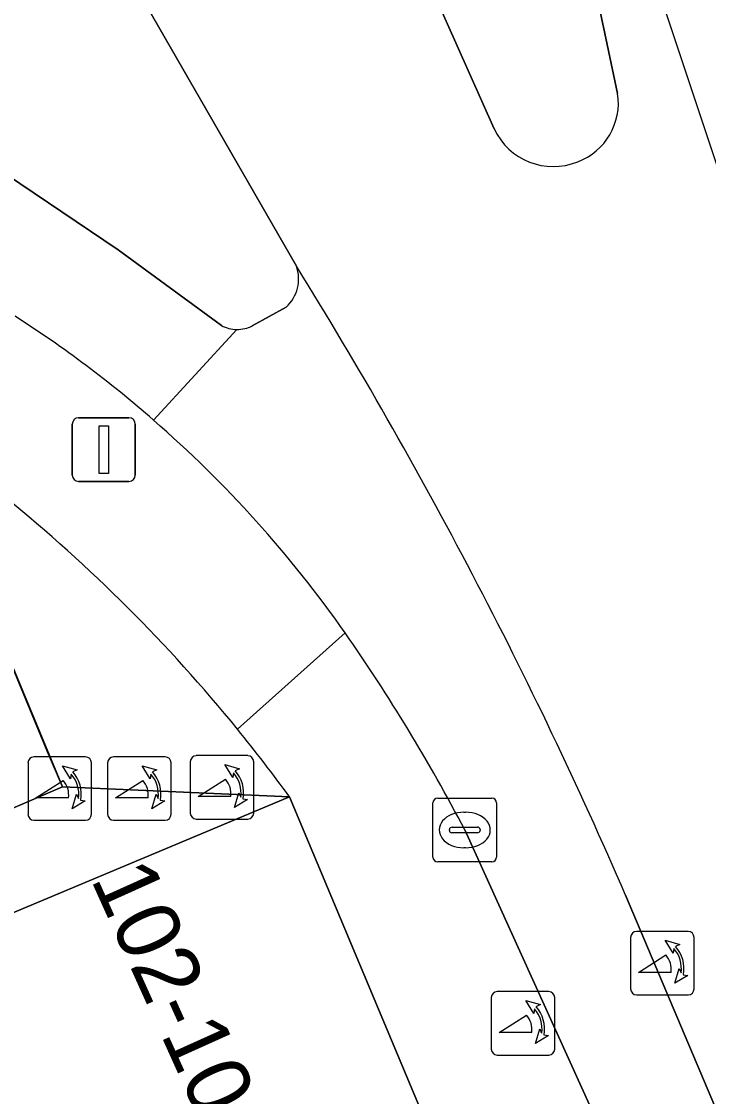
# Model space of a CAD drawing. Extents: x 160377 to 161131, y 383938 to 384853.
# Drawn here: x 160857.04 to 160867.83, y 384802.91 to 384819.79 of the extents above; entities that cross this region are included whole.
import ezdxf

# ---------------------------------------------------------------- set-up
doc = ezdxf.new("R2010")
doc.units = 0
for name, color, linetype in [('IMGEO_Erf', 7, 'Continuous'), ('IMGEO_Fietspad_gesloten', 7, 'Continuous'), ('IMGEO_Kolk', 7, 'Continuous'), ('IMGEO_Lichtmast', 7, 'Continuous'), ('IMGEO_Pand', 7, 'Continuous'), ('IMGEO_Pand_nummerreeks', 7, 'Continuous'), ('IMGEO_Pand_overbouw', 7, 'Continuous'), ('IMGEO_Poller', 7, 'Continuous'), ('IMGEO_Rijbaan_lokaal_gesloten', 7, 'Continuous'), ('IMGEO_Verkeerseiland_gesloten', 7, 'Continuous'), ('IMGEO_Voetpad_open', 7, 'Continuous')]:
    doc.layers.add(name, color=color, linetype=linetype)

msp = doc.modelspace()

# ---------------------------------------------------------------- linework, layer by layer
at = {"layer": 'IMGEO_Erf'}
msp.add_lwpolyline([(160857.683, 384807.769), (160849.33, 384804.182), (160850.074, 384802.934), (160856.637, 384805.682), (160861.248, 384807.613)], close=True, dxfattribs=at)
at = {"layer": 'IMGEO_Fietspad_gesloten'}
for points in [[(160860.179, 384815.018), (160858.556, 384816.205), (160851.937, 384820.674), (160849.885, 384824.456)], [(160859.112, 384813.532), (160860.42, 384814.957)]]:
    msp.add_lwpolyline(points, dxfattribs=at)
for centre, radius, start, end in [((160846.923, 384799.566), 18.537, 48.8872, 57.3056), ((160860.425, 384815.482), 0.525, 242.1109, 269.4812)]:
    msp.add_arc(centre, radius, start, end, dxfattribs=at)
at = {"layer": 'IMGEO_Kolk'}
for p, q in [((160863.499, 384806.667), (160863.499, 384807.519)), ((160863.574, 384807.593), (160864.426, 384807.593)), ((160864.5, 384807.519), (160864.5, 384806.667)), ((160863.987, 384807.373), (160864.012, 384807.373)), ((160863.758, 384807.087), (160863.758, 384807.099)), ((160864.196, 384807.05), (160863.798, 384807.05)), ((160863.801, 384807.136), (160864.199, 384807.136)), ((160864.242, 384807.099), (160864.242, 384807.087)), ((160864.01, 384806.813), (160863.985, 384806.813)), ((160864.426, 384806.593), (160863.574, 384806.593))]:
    msp.add_line(p, q, dxfattribs=at)
for points in [[(160863.499, 384806.667), (160863.499, 384807.519)], [(160863.574, 384807.593), (160864.426, 384807.593)], [(160864.5, 384807.519), (160864.5, 384806.667)], [(160864.426, 384806.593), (160863.574, 384806.593)]]:
    msp.add_lwpolyline(points, dxfattribs=at)
for centre, radius, start, end in [((160863.576, 384807.517), 0.0765, 91.552, 178.448), ((160863.576, 384807.517), 0.0765, 91.552, 178.448), ((160864.424, 384807.517), 0.0765, 1.552, 88.448), ((160864.424, 384807.517), 0.0765, 1.552, 88.448), ((160863.798, 384807.096), 0.0403, 85.8775, 175.7526), ((160863.795, 384807.086), 0.0366, 178.938, 274.7102), ((160864.199, 384807.093), 0.043, 264.8664, 352.4533), ((160864.203, 384807.098), 0.0386, 1.7309, 96.639), ((160863.576, 384806.669), 0.0765, 181.552, 268.448), ((160863.576, 384806.669), 0.0765, 181.552, 268.448), ((160864.424, 384806.669), 0.0765, 271.552, 358.448), ((160864.424, 384806.669), 0.0765, 271.552, 358.448)]:
    msp.add_arc(centre, radius, start, end, dxfattribs=at)
for centre, major_axis, ratio, start_param, end_param in [((160863.986, 384807.093), (-0.387, 0.002), 0.722429, 4.712389, 7.853982), ((160864.011, 384807.093), (-0.39, 0.002), 0.717154, 1.570796, 4.712389)]:
    msp.add_ellipse(centre, major_axis=major_axis, ratio=ratio, start_param=start_param, end_param=end_param, dxfattribs=at)
at = {"layer": 'IMGEO_Lichtmast'}
for p, q in [((160857.935, 384813.569), (160858.725, 384813.569)), ((160858.725, 384813.569), (160857.935, 384813.569)), ((160857.835, 384812.669), (160857.835, 384813.469)), ((160857.835, 384813.469), (160857.835, 384812.669)), ((160858.825, 384813.469), (160858.825, 384812.669)), ((160858.825, 384812.669), (160858.825, 384813.469)), ((160858.725, 384812.569), (160857.935, 384812.569)), ((160857.935, 384812.569), (160858.725, 384812.569))]:
    msp.add_line(p, q, dxfattribs=at)
msp.add_lwpolyline([(160858.255, 384813.444), (160858.405, 384813.444), (160858.405, 384812.694), (160858.255, 384812.694), (160858.255, 384813.444)], dxfattribs=at)
for centre, start, end in [((160857.935, 384813.469), 90, 180), ((160857.935, 384813.469), 90, 180), ((160858.725, 384813.469), 0, 90), ((160858.725, 384813.469), 360, 90), ((160857.935, 384812.669), 180, 270), ((160857.935, 384812.669), 180, 270), ((160858.725, 384812.669), 270, 0), ((160858.725, 384812.669), 270, 0)]:
    msp.add_arc(centre, 0.1, start, end, dxfattribs=at)
at = {"layer": 'IMGEO_Pand'}
msp.add_lwpolyline([(160852.979, 384796.034), (160864.177, 384800.619), (160861.248, 384807.613), (160856.637, 384805.682), (160850.074, 384802.934)], close=True, dxfattribs=at)
at = {"layer": 'IMGEO_Pand_overbouw'}
msp.add_lwpolyline([(160849.33, 384804.182), (160856.936, 384807.449), (160857.683, 384807.769), (160857.443, 384808.329), (160855.689, 384812.566), (160855.478, 384813.074), (160854.992, 384813.327), (160851.771, 384815.004), (160851.285, 384815.256), (160848.064, 384816.934), (160847.614, 384817.168), (160847.091, 384817.088), (160844.534, 384816.516), (160845.065, 384813.786), (160845.768, 384813.312), (160846.784, 384810.371), (160845.885, 384809.93), (160847.147, 384808.478), (160847.646, 384808.676)], close=True, dxfattribs=at)
at = {"layer": 'IMGEO_Poller'}
for p, q in [((160858.042, 384808.242), (160857.234, 384808.242)), ((160858.042, 384808.242), (160857.234, 384808.242)), ((160859.293, 384808.242), (160858.485, 384808.242)), ((160859.293, 384808.242), (160858.485, 384808.242)), ((160859.689, 384808.166), (160859.689, 384807.359)), ((160859.689, 384808.166), (160859.689, 384807.359)), ((160860.591, 384808.261), (160859.783, 384808.261)), ((160860.591, 384808.261), (160859.783, 384808.261)), ((160860.685, 384807.359), (160860.685, 384808.166)), ((160860.685, 384807.359), (160860.685, 384808.166)), ((160857.14, 384808.147), (160857.14, 384807.34)), ((160857.14, 384808.147), (160857.14, 384807.34)), ((160858.136, 384807.34), (160858.136, 384808.147)), ((160858.136, 384807.34), (160858.136, 384808.147)), ((160858.391, 384808.147), (160858.391, 384807.34)), ((160858.391, 384808.147), (160858.391, 384807.34)), ((160859.387, 384807.34), (160859.387, 384808.147)), ((160859.387, 384807.34), (160859.387, 384808.147)), ((160857.234, 384807.245), (160858.042, 384807.245)), ((160857.234, 384807.245), (160858.042, 384807.245)), ((160858.485, 384807.245), (160859.293, 384807.245)), ((160858.485, 384807.245), (160859.293, 384807.245)), ((160859.783, 384807.264), (160860.591, 384807.264)), ((160859.783, 384807.264), (160860.591, 384807.264)), ((160867.507, 384805.5), (160866.699, 384805.5)), ((160867.507, 384805.5), (160866.699, 384805.5)), ((160866.605, 384805.405), (160866.605, 384804.598)), ((160866.605, 384805.405), (160866.605, 384804.598)), ((160867.601, 384804.598), (160867.601, 384805.405)), ((160867.601, 384804.598), (160867.601, 384805.405)), ((160864.416, 384804.459), (160864.416, 384803.652)), ((160864.416, 384804.459), (160864.416, 384803.652)), ((160865.318, 384804.554), (160864.51, 384804.554)), ((160865.318, 384804.554), (160864.51, 384804.554)), ((160865.412, 384803.652), (160865.412, 384804.459)), ((160865.412, 384803.652), (160865.412, 384804.459)), ((160866.699, 384804.503), (160867.507, 384804.503)), ((160866.699, 384804.503), (160867.507, 384804.503)), ((160864.51, 384803.557), (160865.318, 384803.557)), ((160864.51, 384803.557), (160865.318, 384803.557))]:
    msp.add_line(p, q, dxfattribs=at)
for points in [[(160857.819, 384807.971), (160857.807, 384807.898), (160857.682, 384808.103)], [(160857.682, 384808.103), (160857.913, 384808.037), (160857.842, 384808.005)], [(160859.07, 384807.971), (160859.058, 384807.898), (160858.933, 384808.103)], [(160858.933, 384808.103), (160859.164, 384808.037), (160859.093, 384808.005)], [(160860.368, 384807.99), (160860.356, 384807.917), (160860.231, 384808.122)], [(160860.231, 384808.122), (160860.462, 384808.056), (160860.391, 384808.024)], [(160857.775, 384807.598), (160857.262, 384807.598), (160857.692, 384807.873)], [(160859.026, 384807.598), (160858.513, 384807.598), (160858.943, 384807.873)], [(160860.324, 384807.617), (160859.811, 384807.617), (160860.241, 384807.892)], [(160857.835, 384807.426), (160857.901, 384807.657), (160857.931, 384807.589)], [(160859.086, 384807.426), (160859.152, 384807.657), (160859.182, 384807.589)], [(160860.384, 384807.445), (160860.45, 384807.676), (160860.48, 384807.608)], [(160857.967, 384807.562), (160858.039, 384807.551), (160857.835, 384807.426)], [(160859.218, 384807.562), (160859.29, 384807.551), (160859.086, 384807.426)], [(160860.516, 384807.581), (160860.588, 384807.57), (160860.384, 384807.445)], [(160867.284, 384805.229), (160867.272, 384805.156), (160867.147, 384805.361)], [(160867.147, 384805.361), (160867.378, 384805.295), (160867.307, 384805.263)], [(160867.24, 384804.856), (160866.727, 384804.856), (160867.157, 384805.131)], [(160867.3, 384804.684), (160867.366, 384804.915), (160867.396, 384804.847)], [(160867.432, 384804.82), (160867.504, 384804.809), (160867.3, 384804.684)], [(160865.095, 384804.283), (160865.083, 384804.21), (160864.958, 384804.415)], [(160864.958, 384804.415), (160865.189, 384804.349), (160865.118, 384804.317)], [(160865.051, 384803.91), (160864.538, 384803.91), (160864.968, 384804.185)], [(160865.111, 384803.738), (160865.177, 384803.969), (160865.207, 384803.901)], [(160865.243, 384803.874), (160865.315, 384803.863), (160865.111, 384803.738)]]:
    msp.add_lwpolyline(points, dxfattribs=at)
for centre, radius, start, end in [((160857.234, 384808.147), 0.0946, 90, 180), ((160857.234, 384808.147), 0.0946, 90, 180), ((160858.042, 384808.147), 0.0946, 0, 90), ((160858.042, 384808.147), 0.0946, 0, 90), ((160858.485, 384808.147), 0.0946, 90, 180), ((160858.485, 384808.147), 0.0946, 90, 180), ((160859.293, 384808.147), 0.0946, 0, 90), ((160859.293, 384808.147), 0.0946, 0, 90), ((160859.783, 384808.166), 0.0946, 90, 180), ((160859.783, 384808.166), 0.0946, 90, 180), ((160860.591, 384808.166), 0.0946, 0, 90), ((160860.591, 384808.166), 0.0946, 0, 90), ((160857.461, 384807.658), 0.516, 349.3569, 42.2912), ((160858.712, 384807.658), 0.516, 349.3569, 42.2912), ((160860.01, 384807.677), 0.476, 351.7527, 41.1691), ((160860.01, 384807.677), 0.516, 349.3569, 42.2912), ((160857.447, 384807.648), 0.332, 351.3247, 42.4854), ((160857.461, 384807.658), 0.476, 351.7527, 41.1691), ((160858.698, 384807.648), 0.332, 351.3247, 42.4854), ((160858.712, 384807.658), 0.476, 351.7527, 41.1691), ((160859.996, 384807.667), 0.332, 351.3247, 42.4854), ((160857.234, 384807.34), 0.0946, 180, 270), ((160857.234, 384807.34), 0.0946, 180, 270), ((160858.042, 384807.34), 0.0946, 270, 0), ((160858.042, 384807.34), 0.0946, 270, 0), ((160858.485, 384807.34), 0.0946, 180, 270), ((160858.485, 384807.34), 0.0946, 180, 270), ((160859.293, 384807.34), 0.0946, 270, 0), ((160859.293, 384807.34), 0.0946, 270, 0), ((160859.783, 384807.359), 0.0946, 180, 270), ((160859.783, 384807.359), 0.0946, 180, 270), ((160860.591, 384807.359), 0.0946, 270, 0), ((160860.591, 384807.359), 0.0946, 270, 0), ((160866.699, 384805.405), 0.0946, 90, 180), ((160866.699, 384805.405), 0.0946, 90, 180), ((160867.507, 384805.405), 0.0946, 0, 90), ((160867.507, 384805.405), 0.0946, 0, 90), ((160866.912, 384804.906), 0.332, 351.3247, 42.4854), ((160866.926, 384804.916), 0.476, 351.7527, 41.1691), ((160866.926, 384804.916), 0.516, 349.3569, 42.2912), ((160864.51, 384804.459), 0.0946, 90, 180), ((160864.51, 384804.459), 0.0946, 90, 180), ((160865.318, 384804.459), 0.0946, 0, 90), ((160865.318, 384804.459), 0.0946, 0, 90), ((160866.699, 384804.598), 0.0946, 180, 270), ((160866.699, 384804.598), 0.0946, 180, 270), ((160867.507, 384804.598), 0.0946, 270, 0), ((160867.507, 384804.598), 0.0946, 270, 0), ((160864.737, 384803.97), 0.476, 351.7527, 41.1691), ((160864.737, 384803.97), 0.516, 349.3569, 42.2912), ((160864.723, 384803.96), 0.332, 351.3247, 42.4854), ((160864.51, 384803.652), 0.0946, 180, 270), ((160864.51, 384803.652), 0.0946, 180, 270), ((160865.318, 384803.652), 0.0946, 270, 0), ((160865.318, 384803.652), 0.0946, 270, 0)]:
    msp.add_arc(centre, radius, start, end, dxfattribs=at)
at = {"layer": 'IMGEO_Rijbaan_lokaal_gesloten'}
for points in [[(160886.966, 384760.496), (160864.45, 384828.072), (160864.399, 384828.063), (160864.501, 384827.722), (160864.539, 384827.536), (160865.394, 384823.407), (160866.237, 384819.431), (160866.4, 384818.663)], [(160864.463, 384818.108), (160862.371, 384822.801), (160860.712, 384826.59), (160860.584, 384826.867), (160860.399, 384827.28), (160855.411, 384826.227), (160855.66, 384825.8), (160857.785, 384822.154), (160861.355, 384815.951)], [(160861.193, 384815.307), (160860.663, 384815.011)], [(160860.42, 384814.957), (160859.112, 384813.532)], [(160864, 384807.093), (160866.161, 384802.326), (160878.709, 384772.506), (160879.235, 384771.364), (160887.066, 384754.425), (160887.323, 384753.87), (160888.245, 384754.249), (160889.132, 384754.582), (160887.597, 384758.602), (160886.966, 384760.496)], [(160886.966, 384760.496), (160886.965, 384760.498), (160880.669, 384772.955), (160879.606, 384775.136), (160875.027, 384785.965), (160873.889, 384788.656), (160866.525, 384806.071)], [(160866.525, 384806.071), (160873.889, 384788.656), (160875.027, 384785.965), (160879.606, 384775.136), (160880.669, 384772.955), (160886.965, 384760.498), (160886.966, 384760.496)]]:
    msp.add_lwpolyline(points, dxfattribs=at)
for centre, radius, start, end in [((160865.429, 384818.512), 0.983, 290.4907, 8.817), ((160865.387, 384818.534), 1.018, 204.7264, 292.2753), ((160860.794, 384815.75), 0.596, 311.9982, 19.7619), ((160796.952, 384775.958), 75.81, 23.4045, 31.83977), ((160796.952, 384775.958), 75.81, 23.4045, 31.83977), ((160860.427, 384815.501), 0.544, 269.3061, 295.7516), ((160846.865, 384799.487), 18.635, 35.0489, 48.9141), ((160839.342, 384794.241), 27.806, 27.5293, 34.9952)]:
    msp.add_arc(centre, radius, start, end, dxfattribs=at)
at = {"layer": 'IMGEO_Verkeerseiland_gesloten'}
for points in [[(160866.4, 384818.663), (160866.237, 384819.431), (160865.394, 384823.407)], [(160862.412, 384823.105), (160862.371, 384822.801), (160864.463, 384818.108)], [(160861.355, 384815.951), (160857.785, 384822.154)], [(160851.937, 384820.674), (160858.556, 384816.205), (160860.179, 384815.018)], [(160860.663, 384815.011), (160861.193, 384815.307)]]:
    msp.add_lwpolyline(points, dxfattribs=at)
for centre, radius, start, end in [((160865.429, 384818.512), 0.983, 290.4907, 8.817), ((160865.387, 384818.534), 1.018, 204.7264, 292.2753), ((160860.794, 384815.75), 0.596, 311.9982, 19.7619), ((160860.425, 384815.482), 0.525, 242.1109, 269.4812), ((160860.427, 384815.501), 0.544, 269.3061, 295.7516)]:
    msp.add_arc(centre, radius, start, end, dxfattribs=at)
at = {"layer": 'IMGEO_Voetpad_open'}
for points in [[(160843.625, 384818.467), (160844.534, 384816.516), (160847.614, 384817.168), (160851.285, 384815.256), (160855.478, 384813.074), (160857.683, 384807.769), (160861.248, 384807.613)], [(160860.431, 384808.675), (160862.121, 384810.188)], [(160862.121, 384810.188), (160860.431, 384808.675)], [(160861.248, 384807.613), (160864.177, 384800.619), (160866.858, 384794.216), (160869.374, 384788.207), (160871.799, 384782.418), (160872.085, 384781.693), (160875.042, 384774.864), (160876.822, 384770.752), (160877.37, 384769.486), (160876.349, 384766.863), (160879.543, 384766.256)], [(160866.161, 384802.326), (160864, 384807.093)]]:
    msp.add_lwpolyline(points, dxfattribs=at)
msp.add_lwpolyline([(160857.683, 384807.769), (160855.478, 384813.074), (160851.285, 384815.256), (160847.614, 384817.168), (160844.534, 384816.516), (160845.065, 384813.786), (160845.768, 384813.312), (160846.784, 384810.371), (160845.885, 384809.93), (160847.147, 384808.478), (160847.646, 384808.676), (160849.33, 384804.182)], close=True, dxfattribs=at)
for centre, radius, start, end in [((160846.923, 384799.566), 18.537, 48.8872, 57.3056), ((160846.865, 384799.487), 18.635, 35.0489, 48.9141), ((160841.034, 384792.9), 25.002, 39.1203, 50.9738), ((160841.034, 384792.9), 25.002, 39.1203, 50.9738), ((160839.342, 384794.241), 27.806, 27.5293, 34.9952), ((160841.065, 384792.931), 24.958, 36.033, 39.1094), ((160841.065, 384792.931), 24.958, 36.033, 39.1094)]:
    msp.add_arc(centre, radius, start, end, dxfattribs=at)

# ---------------------------------------------------------------- texts
at = {"layer": 'IMGEO_Pand_nummerreeks'}
msp.add_text('102-106C', height=1, rotation=294.2622, dxfattribs=at).set_placement((160858.118, 384806.327))

doc.saveas('drawing.dxf')
